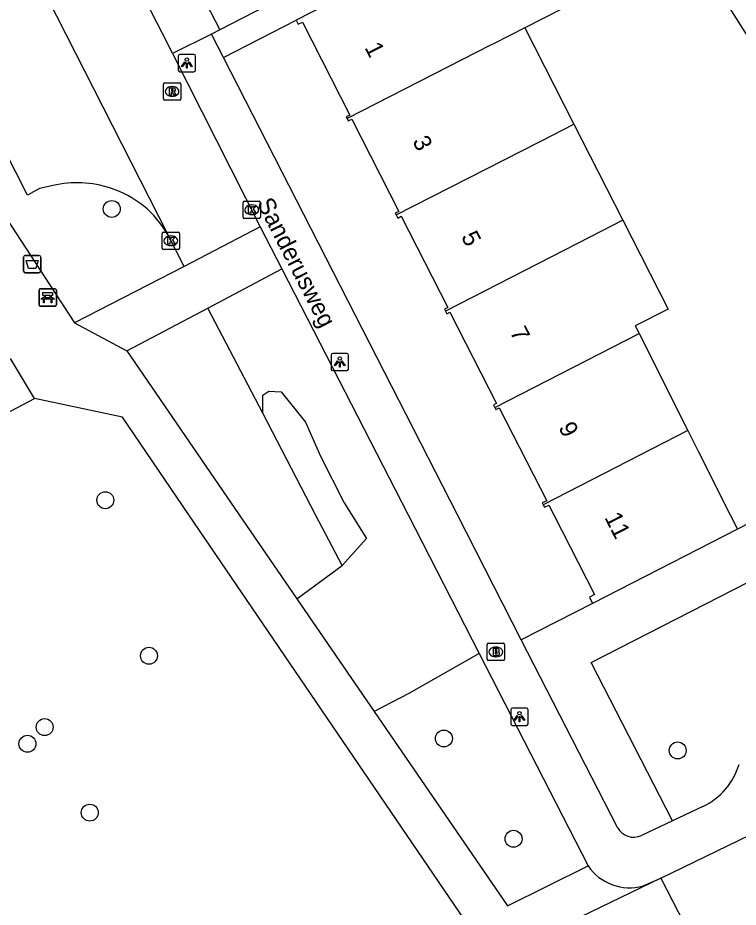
# Model space of a CAD drawing. Extents: x 159353 to 160616, y 385893 to 387321.
# Drawn here: x 159726.1 to 159767.8, y 386727.3 to 386778.7 of the extents above; entities that cross this region are included whole.
import ezdxf

# ---------------------------------------------------------------- set-up
doc = ezdxf.new("R2010")
doc.units = 0
for name, color, linetype in [('IMGEO_Afvalbak', 7, 'Continuous'), ('IMGEO_Bank', 7, 'Continuous'), ('IMGEO_Boom', 7, 'Continuous'), ('IMGEO_Brandkraan', 7, 'Continuous'), ('IMGEO_Groenvoorziening', 7, 'Continuous'), ('IMGEO_Kolk', 7, 'Continuous'), ('IMGEO_Lichtpunt', 7, 'Continuous'), ('IMGEO_Openbare_ruimte_label', 7, 'Continuous'), ('IMGEO_Pand', 7, 'Continuous'), ('IMGEO_Pand_nummerreeks', 7, 'Continuous'), ('IMGEO_Parkeervlak_open', 7, 'Continuous'), ('IMGEO_Rijbaan_lokaal_open', 7, 'Continuous'), ('IMGEO_Rioolput', 7, 'Continuous'), ('IMGEO_Voetpad_halfverhard', 7, 'Continuous'), ('IMGEO_Voetpad_open', 7, 'Continuous')]:
    doc.layers.add(name, color=color, linetype=linetype)

msp = doc.modelspace()

# ---------------------------------------------------------------- linework, layer by layer
at = {"layer": 'IMGEO_Afvalbak'}
for p, q in [((159726.481, 386764.07), (159726.481, 386764.87)), ((159726.481, 386764.87), (159726.481, 386764.07)), ((159726.581, 386764.97), (159727.371, 386764.97)), ((159727.371, 386764.97), (159726.581, 386764.97)), ((159727.471, 386764.87), (159727.471, 386764.07)), ((159727.471, 386764.07), (159727.471, 386764.87)), ((159727.371, 386763.97), (159726.581, 386763.97)), ((159726.581, 386763.97), (159727.371, 386763.97))]:
    msp.add_line(p, q, dxfattribs=at)
msp.add_lwpolyline([(159726.624, 386764.684), (159727.328, 386764.684), (159727.179, 386764.214), (159726.773, 386764.214), (159726.624, 386764.684)], dxfattribs=at)
for centre, start, end in [((159726.581, 386764.87), 90, 180), ((159726.581, 386764.87), 90, 180), ((159727.371, 386764.87), 0, 90), ((159727.371, 386764.87), 360, 90), ((159726.581, 386764.07), 180, 270), ((159726.581, 386764.07), 180, 270), ((159727.371, 386764.07), 270, 0), ((159727.371, 386764.07), 270, 0)]:
    msp.add_arc(centre, 0.1, start, end, dxfattribs=at)
at = {"layer": 'IMGEO_Bank'}
for p, q in [((159727.449, 386763.044), (159728.29, 386763.044)), ((159728.29, 386763.044), (159727.449, 386763.044)), ((159727.374, 386762.119), (159727.374, 386762.96)), ((159727.374, 386762.96), (159727.374, 386762.119)), ((159727.683, 386762.55), (159727.683, 386762.656)), ((159727.727, 386762.656), (159727.727, 386762.55)), ((159728.015, 386762.662), (159727.733, 386762.662)), ((159727.733, 386762.544), (159728.015, 386762.544)), ((159728.021, 386762.55), (159728.021, 386762.656)), ((159728.065, 386762.656), (159728.065, 386762.55)), ((159728.374, 386762.969), (159728.374, 386762.128)), ((159728.374, 386762.128), (159728.374, 386762.969)), ((159728.299, 386762.044), (159727.458, 386762.044)), ((159727.458, 386762.044), (159728.299, 386762.044)), ((159728.071, 386762.442), (159727.678, 386762.442))]:
    msp.add_line(p, q, dxfattribs=at)
for points in [[(159727.621, 386762.442), (159727.479, 386762.442), (159727.591, 386762.544), (159727.677, 386762.544)], [(159727.677, 386762.662), (159727.591, 386762.662), (159727.591, 386762.823), (159728.154, 386762.823), (159728.154, 386762.662), (159728.071, 386762.662)], [(159728.071, 386762.544), (159728.154, 386762.544), (159728.266, 386762.442), (159728.127, 386762.442)], [(159727.671, 386762.435), (159727.671, 386762.228), (159727.628, 386762.228), (159727.628, 386762.435)], [(159728.121, 386762.435), (159728.121, 386762.228), (159728.077, 386762.228), (159728.077, 386762.435)]]:
    msp.add_lwpolyline(points, dxfattribs=at)
for centre, radius, start, end in [((159727.452, 386762.966), 0.0779, 92.4484, 184.2845), ((159727.452, 386762.966), 0.0779, 92.4484, 184.2845), ((159728.296, 386762.966), 0.0779, 2.4484, 94.2845), ((159728.296, 386762.966), 0.0779, 2.4484, 94.2845), ((159727.676, 386762.655), 0.00671, 2.8957, 87.1043), ((159727.676, 386762.551), 0.00671, 272.8957, 357.1043), ((159727.733, 386762.655), 0.00671, 92.8957, 177.1043), ((159727.733, 386762.551), 0.00671, 182.8957, 267.1043), ((159728.015, 386762.655), 0.00671, 2.8957, 87.1043), ((159728.015, 386762.551), 0.00671, 272.8957, 357.1043), ((159728.072, 386762.655), 0.00671, 92.8957, 177.1043), ((159728.072, 386762.551), 0.00671, 182.8957, 267.1043), ((159727.452, 386762.122), 0.0779, 182.4484, 274.2845), ((159727.452, 386762.122), 0.0779, 182.4484, 274.2845), ((159727.621, 386762.435), 0.00671, 2.8957, 87.1043), ((159727.678, 386762.435), 0.00671, 92.8957, 177.1043), ((159728.07, 386762.435), 0.00671, 2.8957, 87.1043), ((159728.127, 386762.435), 0.00671, 92.8957, 177.1043), ((159728.296, 386762.122), 0.0779, 272.4484, 4.2845), ((159728.296, 386762.122), 0.0779, 272.4484, 4.2845)]:
    msp.add_arc(centre, radius, start, end, dxfattribs=at)
at = {"layer": 'IMGEO_Boom'}
for centre in [(159731.576, 386767.654), (159731.203, 386750.836), (159733.724, 386741.862), (159727.699, 386737.741), (159750.764, 386737.085), (159726.704, 386736.781), (159764.268, 386736.393), (159730.303, 386732.803), (159754.786, 386731.295)]:
    msp.add_circle(centre, 0.489, dxfattribs=at)
at = {"layer": 'IMGEO_Brandkraan'}
for p, q in [((159753.259, 386741.655), (159753.259, 386742.507)), ((159753.334, 386742.581), (159754.186, 386742.581)), ((159754.26, 386742.507), (159754.26, 386741.655)), ((159753.747, 386742.361), (159753.772, 386742.361)), ((159754.186, 386741.581), (159753.334, 386741.581)), ((159753.77, 386741.801), (159753.745, 386741.801))]:
    msp.add_line(p, q, dxfattribs=at)
for points in [[(159753.259, 386741.655), (159753.259, 386742.507)], [(159753.334, 386742.581), (159754.186, 386742.581)], [(159754.26, 386742.507), (159754.26, 386741.655)], [(159753.607, 386742.281), (159753.607, 386741.881), (159753.82, 386741.881)], [(159753.838, 386742.281), (159753.607, 386742.281)], [(159753.786, 386742.2), (159753.732, 386742.2), (159753.732, 386742.124)], [(159753.732, 386742.124), (159753.785, 386742.124)], [(159753.794, 386742.048), (159753.732, 386742.048), (159753.732, 386741.967)], [(159754.186, 386741.581), (159753.334, 386741.581)], [(159753.732, 386741.967), (159753.794, 386741.967)]]:
    msp.add_lwpolyline(points, dxfattribs=at)
for centre, radius, start, end in [((159753.336, 386742.505), 0.0765, 91.552, 178.448), ((159753.336, 386742.505), 0.0765, 91.552, 178.448), ((159754.184, 386742.505), 0.0765, 1.552, 88.448), ((159754.184, 386742.505), 0.0765, 1.552, 88.448), ((159753.787, 386742.162), 0.0379, 267.8285, 90.9355), ((159753.795, 386742.007), 0.0404, 269.8759, 90.5077), ((159753.842, 386742.136), 0.145, 59.4692, 91.5367), ((159753.867, 386742.183), 0.0922, 285.5137, 58.1501), ((159753.872, 386741.991), 0.105, 301.3115, 78.989), ((159753.336, 386741.657), 0.0765, 181.552, 268.448), ((159753.336, 386741.657), 0.0765, 181.552, 268.448), ((159753.826, 386742.132), 0.251, 268.6676, 293.5347), ((159754.184, 386741.657), 0.0765, 271.552, 358.448), ((159754.184, 386741.657), 0.0765, 271.552, 358.448)]:
    msp.add_arc(centre, radius, start, end, dxfattribs=at)
for centre, major_axis, ratio, start_param, end_param in [((159753.746, 386742.081), (-0.387, 0.002), 0.722429, 4.712389, 7.853982), ((159753.771, 386742.081), (-0.39, 0.002), 0.717154, 1.570796, 4.712389)]:
    msp.add_ellipse(centre, major_axis=major_axis, ratio=ratio, start_param=start_param, end_param=end_param, dxfattribs=at)
at = {"layer": 'IMGEO_Groenvoorziening'}
for points in [[(159740.293, 386755.859), (159737.122, 386761.931)], [(159740.293, 386755.859), (159740.308, 386756.907), (159740.64, 386757.144), (159741.352, 386757.097), (159742.776, 386755.339), (159743.63, 386753.392), (159745.007, 386750.685), (159746.287, 386748.625), (159744.885, 386747.069)], [(159783.275, 386757.194), (159769.341, 386750), (159767.72, 386749.169)], [(159744.885, 386747.069), (159743.354, 386750), (159740.293, 386755.859)], [(159763.965, 386732.333), (159759.277, 386741.477), (159770.815, 386747.387), (159784.605, 386755.169)], [(159742.269, 386745.153), (159744.885, 386747.069)], [(159759.352, 386744.886), (159755.232, 386742.789)], [(159752.798, 386741.995), (159748.743, 386739.681), (159746.731, 386738.65)]]:
    msp.add_lwpolyline(points, dxfattribs=at)
at = {"layer": 'IMGEO_Kolk'}
for p, q in [((159739.159, 386767.18), (159739.159, 386768.032)), ((159739.234, 386768.106), (159740.086, 386768.106)), ((159739.647, 386767.886), (159739.672, 386767.886)), ((159740.16, 386768.032), (159740.16, 386767.18)), ((159739.67, 386767.326), (159739.645, 386767.326)), ((159740.086, 386767.106), (159739.234, 386767.106)), ((159734.492, 386765.391), (159734.492, 386766.243)), ((159734.567, 386766.317), (159735.419, 386766.317)), ((159735.493, 386766.243), (159735.493, 386765.391)), ((159734.98, 386766.097), (159735.005, 386766.097)), ((159735.419, 386765.317), (159734.567, 386765.317)), ((159735.003, 386765.537), (159734.978, 386765.537))]:
    msp.add_line(p, q, dxfattribs=at)
for points in [[(159739.159, 386767.18), (159739.159, 386768.032)], [(159739.234, 386768.106), (159740.086, 386768.106)], [(159739.48, 386767.806), (159739.603, 386767.806), (159739.603, 386767.655), (159739.733, 386767.806), (159739.897, 386767.806), (159739.751, 386767.655), (159739.904, 386767.406), (159739.752, 386767.406), (159739.667, 386767.57), (159739.603, 386767.503), (159739.603, 386767.406), (159739.48, 386767.406), (159739.48, 386767.806)], [(159740.16, 386768.032), (159740.16, 386767.18)], [(159740.086, 386767.106), (159739.234, 386767.106)], [(159734.492, 386765.391), (159734.492, 386766.243)], [(159734.567, 386766.317), (159735.419, 386766.317)], [(159735.493, 386766.243), (159735.493, 386765.391)], [(159734.813, 386766.017), (159734.936, 386766.017), (159734.936, 386765.866), (159735.066, 386766.017), (159735.23, 386766.017), (159735.084, 386765.866), (159735.237, 386765.617), (159735.085, 386765.617), (159735, 386765.781), (159734.936, 386765.714), (159734.936, 386765.617), (159734.813, 386765.617), (159734.813, 386766.017)], [(159735.419, 386765.317), (159734.567, 386765.317)]]:
    msp.add_lwpolyline(points, dxfattribs=at)
for centre, start, end in [((159739.236, 386768.03), 91.552, 178.448), ((159739.236, 386768.03), 91.552, 178.448), ((159740.084, 386768.03), 1.552, 88.448), ((159740.084, 386768.03), 1.552, 88.448), ((159739.236, 386767.182), 181.552, 268.448), ((159739.236, 386767.182), 181.552, 268.448), ((159740.084, 386767.182), 271.552, 358.448), ((159740.084, 386767.182), 271.552, 358.448), ((159734.569, 386766.241), 91.552, 178.448), ((159734.569, 386766.241), 91.552, 178.448), ((159735.417, 386766.241), 1.552, 88.448), ((159735.417, 386766.241), 1.552, 88.448), ((159734.569, 386765.393), 181.552, 268.448), ((159734.569, 386765.393), 181.552, 268.448), ((159735.417, 386765.393), 271.552, 358.448), ((159735.417, 386765.393), 271.552, 358.448)]:
    msp.add_arc(centre, 0.0765, start, end, dxfattribs=at)
for centre, major_axis, ratio, start_param, end_param in [((159739.646, 386767.606), (-0.387, 0.002), 0.722429, 4.712389, 7.853982), ((159739.671, 386767.606), (-0.39, 0.002), 0.717154, 1.570796, 4.712389), ((159734.979, 386765.817), (-0.387, 0.002), 0.722429, 4.712389, 7.853982), ((159735.004, 386765.817), (-0.39, 0.002), 0.717154, 1.570796, 4.712389)]:
    msp.add_ellipse(centre, major_axis=major_axis, ratio=ratio, start_param=start_param, end_param=end_param, dxfattribs=at)
at = {"layer": 'IMGEO_Lichtpunt'}
for p, q in [((159735.415, 386776.482), (159735.415, 386775.675)), ((159735.415, 386776.482), (159735.415, 386775.675)), ((159736.317, 386776.577), (159735.509, 386776.577)), ((159736.317, 386776.577), (159735.509, 386776.577)), ((159736.411, 386775.675), (159736.411, 386776.482)), ((159736.411, 386775.675), (159736.411, 386776.482)), ((159735.509, 386775.581), (159736.317, 386775.581)), ((159735.509, 386775.581), (159736.317, 386775.581)), ((159744.248, 386759.221), (159744.248, 386758.414)), ((159744.248, 386759.221), (159744.248, 386758.414)), ((159745.15, 386759.316), (159744.342, 386759.316)), ((159745.15, 386759.316), (159744.342, 386759.316)), ((159745.244, 386758.414), (159745.244, 386759.221)), ((159745.244, 386758.414), (159745.244, 386759.221)), ((159744.342, 386758.32), (159745.15, 386758.32)), ((159744.342, 386758.32), (159745.15, 386758.32)), ((159754.628, 386738.743), (159754.628, 386737.936)), ((159754.628, 386738.743), (159754.628, 386737.936)), ((159755.53, 386738.838), (159754.722, 386738.838)), ((159755.53, 386738.838), (159754.722, 386738.838)), ((159755.624, 386737.936), (159755.624, 386738.743)), ((159755.624, 386737.936), (159755.624, 386738.743)), ((159754.722, 386737.842), (159755.53, 386737.842)), ((159754.722, 386737.842), (159755.53, 386737.842))]:
    msp.add_line(p, q, dxfattribs=at)
for points in [[(159735.789, 386776.146), (159735.828, 386776.118), (159735.64, 386775.856), (159735.602, 386775.883), (159735.789, 386776.146)], [(159735.891, 386776.098), (159735.938, 386776.098), (159735.938, 386775.776), (159735.891, 386775.776), (159735.891, 386776.098)], [(159736.001, 386776.118), (159736.039, 386776.145), (159736.226, 386775.883), (159736.187, 386775.855), (159736.001, 386776.118)], [(159744.622, 386758.885), (159744.661, 386758.857), (159744.473, 386758.595), (159744.435, 386758.622), (159744.622, 386758.885)], [(159744.724, 386758.837), (159744.771, 386758.837), (159744.771, 386758.515), (159744.724, 386758.515), (159744.724, 386758.837)], [(159744.834, 386758.857), (159744.872, 386758.884), (159745.059, 386758.622), (159745.02, 386758.594), (159744.834, 386758.857)], [(159755.002, 386738.407), (159755.041, 386738.379), (159754.853, 386738.117), (159754.815, 386738.144), (159755.002, 386738.407)], [(159755.214, 386738.379), (159755.252, 386738.406), (159755.439, 386738.144), (159755.4, 386738.116), (159755.214, 386738.379)], [(159755.104, 386738.359), (159755.151, 386738.359), (159755.151, 386738.037), (159755.104, 386738.037), (159755.104, 386738.359)]]:
    msp.add_lwpolyline(points, dxfattribs=at)
for centre in [(159735.914, 386776.28), (159744.747, 386759.019), (159755.127, 386738.541)]:
    msp.add_circle(centre, 0.0994, dxfattribs=at)
for centre, start, end in [((159735.509, 386776.482), 90, 180), ((159735.509, 386776.482), 90, 180), ((159736.317, 386776.482), 0, 90), ((159736.317, 386776.482), 0, 90), ((159735.509, 386775.675), 180, 270), ((159735.509, 386775.675), 180, 270), ((159736.317, 386775.675), 270, 0), ((159736.317, 386775.675), 270, 360), ((159744.342, 386759.221), 90, 180), ((159744.342, 386759.221), 90, 180), ((159745.15, 386759.221), 0, 90), ((159745.15, 386759.221), 0, 90), ((159744.342, 386758.414), 180, 270), ((159744.342, 386758.414), 180, 270), ((159745.15, 386758.414), 270, 0), ((159745.15, 386758.414), 270, 360), ((159754.722, 386738.743), 90, 180), ((159754.722, 386738.743), 90, 180), ((159755.53, 386738.743), 0, 90), ((159755.53, 386738.743), 0, 90), ((159754.722, 386737.936), 180, 270), ((159754.722, 386737.936), 180, 270), ((159755.53, 386737.936), 270, 0), ((159755.53, 386737.936), 270, 360)]:
    msp.add_arc(centre, 0.0946, start, end, dxfattribs=at)
at = {"layer": 'IMGEO_Pand'}
for points in [[(159750.748, 386782.92), (159752.507, 386783.821), (159753.729, 386781.435), (159755.905, 386782.544), (159757.602, 386779.216), (159755.43, 386778.109)], [(159750.748, 386782.92), (159746.682, 386780.839), (159742.23, 386778.561)], [(159736.464, 386780.612), (159737.821, 386777.991)], [(159743.094, 386780.737), (159737.821, 386777.991)], [(159742.23, 386778.561), (159742.352, 386778.322), (159742.586, 386778.442), (159745.33, 386773.079), (159745.12, 386772.972), (159745.169, 386772.877)], [(159755.43, 386778.109), (159753.629, 386777.191), (159753.493, 386777.121), (159745.169, 386772.877)], [(159755.43, 386778.109), (159758.273, 386772.554), (159758.265, 386772.55)], [(159745.169, 386772.877), (159745.238, 386772.741), (159745.437, 386772.843), (159748.166, 386767.511), (159747.955, 386767.403), (159748.002, 386767.31)], [(159748.002, 386767.31), (159756.324, 386771.559), (159756.433, 386771.615), (159758.265, 386772.55)], [(159758.265, 386772.55), (159761.096, 386767.007)], [(159748.002, 386767.31), (159748.093, 386767.132), (159748.299, 386767.238), (159750.992, 386761.975), (159750.788, 386761.871), (159750.845, 386761.76)], [(159761.096, 386767.007), (159759.237, 386766.039), (159750.845, 386761.76)], [(159761.096, 386767.007), (159763.718, 386761.873), (159761.819, 386760.903), (159762.04, 386760.464)], [(159750.845, 386761.76), (159750.926, 386761.602), (159751.114, 386761.698), (159753.808, 386756.432), (159753.624, 386756.338), (159753.699, 386756.191)], [(159753.699, 386756.191), (159762.04, 386760.464)], [(159762.04, 386760.464), (159764.858, 386754.861)], [(159753.699, 386756.191), (159753.759, 386756.075), (159753.96, 386756.178), (159756.706, 386750.812), (159756.446, 386750.68), (159756.496, 386750.582)], [(159764.858, 386754.861), (159756.496, 386750.582)], [(159764.858, 386754.861), (159765.473, 386753.637), (159767.302, 386750), (159767.72, 386749.169)], [(159756.496, 386750.582), (159756.572, 386750.433), (159756.819, 386750.559), (159757.105, 386750), (159759.463, 386745.392), (159759.17, 386745.242), (159759.352, 386744.886)], [(159767.72, 386749.169), (159759.352, 386744.886)]]:
    msp.add_lwpolyline(points, dxfattribs=at)
at = {"layer": 'IMGEO_Parkeervlak_open'}
for points in [[(159728.185, 386769.011), (159727.407, 386768.839), (159726.714, 386768.445), (159714.04, 386793.387)], [(159763.298, 386729.024), (159764.634, 386726.397)]]:
    msp.add_lwpolyline(points, dxfattribs=at)
for centre, radius, start, end in [((159729.56, 386762.986), 6.18, 71.6865, 102.8592), ((159729.75, 386763.31), 5.814, 29.5506, 72.4565)]:
    msp.add_arc(centre, radius, start, end, dxfattribs=at)
at = {"layer": 'IMGEO_Rijbaan_lokaal_open'}
for points in [[(159719.264, 386796.703), (159734.807, 386766.177)], [(159735.089, 386776.637), (159734.85, 386777.109), (159728.378, 386789.698)], [(159735.089, 386776.637), (159740.152, 386766.632)], [(159740.152, 386766.632), (159735.759, 386764.334)], [(159735.759, 386764.334), (159734.807, 386766.177)]]:
    msp.add_lwpolyline(points, dxfattribs=at)
at = {"layer": 'IMGEO_Rioolput'}
for p, q in [((159734.557, 386774.012), (159734.557, 386774.864)), ((159734.632, 386774.938), (159735.484, 386774.938)), ((159735.558, 386774.864), (159735.558, 386774.012)), ((159735.045, 386774.718), (159735.07, 386774.718)), ((159735.484, 386773.938), (159734.632, 386773.938)), ((159735.068, 386774.158), (159735.043, 386774.158))]:
    msp.add_line(p, q, dxfattribs=at)
for points in [[(159734.557, 386774.012), (159734.557, 386774.864)], [(159734.632, 386774.938), (159735.484, 386774.938)], [(159735.558, 386774.864), (159735.558, 386774.012)], [(159735.146, 386774.636), (159734.894, 386774.638), (159734.894, 386774.238)], [(159734.894, 386774.238), (159735.018, 386774.238), (159735.018, 386774.4), (159735.029, 386774.4)], [(159735.072, 386774.557), (159735.018, 386774.557), (159735.018, 386774.476)], [(159735.018, 386774.476), (159735.07, 386774.476)], [(159735.076, 386774.371), (159735.147, 386774.238), (159735.287, 386774.238), (159735.222, 386774.364)], [(159735.484, 386773.938), (159734.632, 386773.938)]]:
    msp.add_lwpolyline(points, dxfattribs=at)
for centre, radius, start, end in [((159734.634, 386774.862), 0.0765, 91.552, 178.448), ((159734.634, 386774.862), 0.0765, 91.552, 178.448), ((159735.482, 386774.862), 0.0765, 1.552, 88.448), ((159735.482, 386774.862), 0.0765, 1.552, 88.448), ((159735.028, 386774.347), 0.0533, 26.0293, 88.6989), ((159735.054, 386774.665), 0.19, 274.7715, 282.9687), ((159735.078, 386774.461), 0.0964, 77.0061, 93.1865), ((159735.092, 386774.518), 0.0378, 276.6634, 79.6772), ((159735.145, 386774.526), 0.109, 350.3612, 89.416), ((159735.143, 386774.526), 0.112, 277.5842, 350.9817), ((159735.127, 386774.311), 0.108, 29.5134, 73.7905), ((159734.634, 386774.014), 0.0765, 181.552, 268.448), ((159734.634, 386774.014), 0.0765, 181.552, 268.448), ((159735.482, 386774.014), 0.0765, 271.552, 358.448), ((159735.482, 386774.014), 0.0765, 271.552, 358.448)]:
    msp.add_arc(centre, radius, start, end, dxfattribs=at)
for centre, major_axis, ratio, start_param, end_param in [((159735.044, 386774.438), (-0.387, 0.002), 0.722429, 4.712389, 7.853982), ((159735.069, 386774.438), (-0.39, 0.002), 0.717154, 1.570796, 4.712389)]:
    msp.add_ellipse(centre, major_axis=major_axis, ratio=ratio, start_param=start_param, end_param=end_param, dxfattribs=at)
at = {"layer": 'IMGEO_Voetpad_halfverhard'}
for points in [[(159710.249, 386795.083), (159723.507, 386768.983), (159724.078, 386769.261), (159729.425, 386761.082)], [(159735.759, 386764.334), (159729.425, 386761.082)], [(159737.122, 386761.931), (159741.407, 386764.192)], [(159732.449, 386759.465), (159737.122, 386761.931)], [(159729.425, 386761.082), (159732.449, 386759.465)], [(159732.449, 386759.465), (159738.943, 386750), (159742.269, 386745.153)], [(159727.116, 386756.71), (159725.722, 386759.023)], [(159704.721, 386744.934), (159714.379, 386750), (159727.116, 386756.71)], [(159776.256, 386690.955), (159736.025, 386750), (159732.19, 386755.628), (159727.116, 386756.71)], [(159742.269, 386745.153), (159746.731, 386738.65)], [(159746.731, 386738.65), (159754.438, 386727.418), (159759.095, 386729.726)], [(159763.298, 386729.024), (159755.722, 386725.366), (159777.265, 386693.796)]]:
    msp.add_lwpolyline(points, dxfattribs=at)
at = {"layer": 'IMGEO_Voetpad_open'}
for points in [[(159768.896, 386776.712), (159767.169, 386779.435)], [(159738.024, 386776.408), (159742.23, 386778.561)], [(159737.821, 386777.991), (159737.337, 386777.751)], [(159737.337, 386777.751), (159735.089, 386776.637)], [(159738.024, 386776.408), (159737.337, 386777.751)], [(159755.232, 386742.789), (159751.541, 386750), (159738.024, 386776.408)], [(159740.152, 386766.632), (159741.407, 386764.192)], [(159741.407, 386764.192), (159748.69, 386750), (159752.798, 386741.995)], [(159760.791, 386731.947), (159755.232, 386742.789)], [(159752.798, 386741.995), (159759.095, 386729.726)], [(159765.728, 386733.162), (159763.965, 386732.333)], [(159763.965, 386732.333), (159762.175, 386731.492)], [(159763.298, 386729.024), (159769.122, 386731.843)], [(159762.268, 386728.577), (159763.298, 386729.024)]]:
    msp.add_lwpolyline(points, dxfattribs=at)
for centre, radius, start, end in [((159764.033, 386736.723), 3.944, 295.4586, 343.2921), ((159761.714, 386732.423), 1.038, 207.2538, 296.3489), ((159761.48, 386731.356), 2.888, 214.3485, 285.839)]:
    msp.add_arc(centre, radius, start, end, dxfattribs=at)

# ---------------------------------------------------------------- texts
at = {"layer": 'IMGEO_Openbare_ruimte_label'}
msp.add_text('Sanderusweg', height=1, rotation=297.2059, dxfattribs=at).set_placement((159739.934, 386767.988))
at = {"layer": 'IMGEO_Pand_nummerreeks'}
for s, rotation, p in [('1', 297.0491, (159746.163, 386776.977)), ('3', 297.0491, (159748.924, 386771.57)), ('5', 297.0512, (159751.737, 386766.062)), ('7', 297.0491, (159754.55, 386760.554)), ('9', 297.0512, (159757.362, 386755.045)), ('11', 297.0512, (159760.018, 386749.845))]:
    msp.add_text(s, height=1, rotation=rotation, dxfattribs=at).set_placement(p)

doc.saveas('drawing.dxf')
